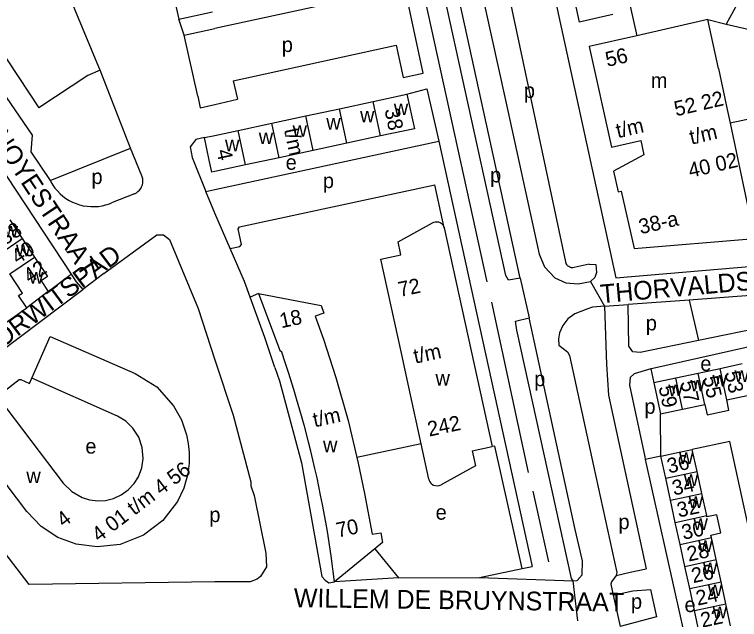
# Model space of a CAD drawing. Extents: x 159294 to 161936, y 384538 to 386517.
# Drawn here: x 160646.3 to 160840.4, y 385516.8 to 385678.8 of the extents above; entities that cross this region are included whole.
import ezdxf

# ---------------------------------------------------------------- set-up
doc = ezdxf.new("R2010")
doc.units = 0
for name, color, linetype in [('BLT_Basislijn', 7, 'Continuous'), ('BLT_Bebouwing', 7, 'Continuous'), ('BLT_Centroide', 7, 'Continuous'), ('BLT_Huisnummer', 7, 'Continuous'), ('BLT_Huisnummer_ tussenligend', 7, 'Continuous'), ('BLT_Huisnummer_reeks', 7, 'Continuous'), ('BLT_Onderverdeling_panden', 7, 'Continuous'), ('BLT_Straatnaam', 7, 'Continuous'), ('BLT_Vlakafsluiter', 7, 'Continuous')]:
    doc.layers.add(name, color=color, linetype=linetype)

msp = doc.modelspace()

# ---------------------------------------------------------------- linework, layer by layer
at = {"layer": 'BLT_Basislijn'}
for p, q in [((160614.12, 385712.33), (160652.81, 385653.8)), ((160750.87, 385686.07), (160700, 385675.06)), ((160806.54, 385678.8), (160797.49, 385676.77)), ((160691.76, 385673.28), (160690.32, 385677.52)), ((160621.87, 385669.13), (160661.46, 385609.26)), ((160704.85, 385661.03), (160748.51, 385670.54)), ((160748.51, 385670.54), (160750.39, 385661.9)), ((160669.26, 385663.84), (160668.93, 385664.69)), ((160677.4, 385643.03), (160669.26, 385663.84)), ((160704.85, 385661.03), (160706.07, 385656.11)), ((160700, 385654.73), (160706.07, 385656.11)), ((160700, 385631.92), (160759.93, 385644.87)), ((160759.93, 385644.87), (160784.92, 385531.04)), ((160655.84, 385634.31), (160677.4, 385643.03)), ((160680.44, 385635.58), (160677.4, 385643.03)), ((160655.84, 385634.31), (160656.04, 385634)), ((160761.36, 385621.66), (160758.82, 385633.19)), ((160678.47, 385630.79), (160672.33, 385628.37)), ((160697.53, 385631.39), (160700, 385631.92)), ((160700, 385625.63), (160697.53, 385631.39)), ((160800.17, 385611.91), (160796.16, 385611.04)), ((160655.38, 385604.62), (160661.46, 385609.26)), ((160670.29, 385609.47), (160664.62, 385605.19)), ((160781.75, 385608.19), (160784.13, 385597.58)), ((160617.01, 385569.33), (160664.62, 385605.19)), ((160711.7, 385604.08), (160709.4, 385603.12)), ((160774.02, 385601.77), (160783.83, 385556.2)), ((160804.3, 385600.69), (160810.58, 385601.13)), ((160826.97, 385602.28), (160810.58, 385601.13)), ((160826.97, 385602.28), (160829.49, 385591.48)), ((160643.03, 385595.64), (160649.61, 385600.22)), ((160716.07, 385584.32), (160713.38, 385592.31)), ((160816.7, 385583.91), (160817.51, 385580.16)), ((160819.4, 385560.54), (160819.29, 385571.86)), ((160755.19, 385563.88), (160738.01, 385560.17)), ((160819.4, 385560.54), (160815.21, 385559.68)), ((160785.11, 385551.17), (160789.29, 385532.31)), ((160650.3, 385526.18), (160632.47, 385549.29)), ((160782.22, 385530.52), (160784.92, 385531.04)), ((160749.16, 385528.02), (160732, 385526.89)), ((160770.86, 385528.04), (160795.94, 385527.17)), ((160700, 385526.9), (160650.3, 385526.18)), ((160806.61, 385523.35), (160808.46, 385514.99)), ((160818.18, 385517.55), (160808.46, 385514.99))]:
    msp.add_line(p, q, dxfattribs=at)
for points in [[(160841.61, 385779.6), (160828.21, 385757.49), (160809.03, 385732.7), (160804.25, 385729.07), (160799.7, 385726.81), (160782.06, 385722.7), (160787.3, 385700), (160807.3, 385608.31), (160844.07, 385611.44)], [(160668.93, 385664.69), (160654.25, 385700), (160645.94, 385719.68), (160643.36, 385725.21)], [(160793.92, 385612.54), (160771.86, 385716.22)], [(160765.42, 385714.86), (160765.42, 385712.2), (160770.48, 385689.06), (160777.74, 385655.86)], [(160781.75, 385608.19), (160778.62, 385607.67), (160777.84, 385608.96), (160757.87, 385700), (160756.26, 385708.69), (160759.46, 385709.33)], [(160781.75, 385608.19), (160761.59, 385700), (160759.46, 385709.33)], [(160750.83, 385707.69), (160752.47, 385700), (160772.75, 385607.18)], [(160792.83, 385698.1), (160797.49, 385676.77)], [(160750.39, 385661.9), (160755.78, 385663.04), (160750.87, 385686.07)], [(160691.76, 385673.28), (160700, 385675.06)], [(160632.62, 385673.31), (160651.04, 385646.48), (160650.69, 385642), (160655.84, 385634.31)], [(160695.41, 385656.95), (160691.76, 385673.28)], [(160669.26, 385663.84), (160665.97, 385662.49), (160652.81, 385653.8)], [(160751.41, 385657.44), (160756.74, 385658.87), (160759.93, 385644.87)], [(160695.41, 385656.95), (160696.05, 385653.83), (160700, 385654.73)], [(160777.74, 385655.86), (160786.76, 385614.59), (160788.25, 385611.2), (160790.97, 385608.25), (160793.97, 385606.92), (160797.27, 385606.65), (160800.54, 385607.33)], [(160697.18, 385645.82), (160694.84, 385645.34), (160693.35, 385643.39), (160693.93, 385640.48), (160697.53, 385631.39)], [(160656.04, 385634), (160656.57, 385633.14), (160657.16, 385632.31), (160657.81, 385631.54), (160658.52, 385630.82), (160659.29, 385630.15), (160660.1, 385629.55), (160660.96, 385629.02), (160661.87, 385628.55), (160662.8, 385628.16), (160663.76, 385627.84), (160664.75, 385627.6), (160665.75, 385627.44), (160666.76, 385627.36), (160667.77, 385627.35), (160668.78, 385627.43), (160669.78, 385627.59), (160670.77, 385627.82), (160671.73, 385628.14), (160672.33, 385628.37)], [(160678.47, 385630.79), (160678.95, 385631.05), (160679.39, 385631.37), (160679.78, 385631.76), (160680.11, 385632.19), (160680.37, 385632.67), (160680.56, 385633.18), (160680.67, 385633.72), (160680.7, 385634.27), (160680.65, 385634.81), (160680.52, 385635.34), (160680.44, 385635.58)], [(160704.08, 385616.11), (160706.66, 385616.66), (160707.07, 385617.24), (160706.22, 385621.38), (160706.57, 385621.96), (160758.82, 385633.19)], [(160704.08, 385616.11), (160700, 385625.63)], [(160670.29, 385609.47), (160684.4, 385619.8), (160686.25, 385619.79), (160687.84, 385618.56), (160695.47, 385600.11), (160700, 385586.38)], [(160709.4, 385603.12), (160707.87, 385607.27), (160704.08, 385616.11)], [(160796.16, 385611.04), (160795.78, 385610.98), (160795.4, 385611.01), (160795.04, 385611.11), (160794.7, 385611.29), (160794.41, 385611.53), (160794.18, 385611.83), (160794.01, 385612.17), (160793.92, 385612.54)], [(160800.17, 385611.91), (160801.98, 385611.89), (160802.18, 385609.72), (160801.66, 385608.36), (160800.54, 385607.33)], [(160661.46, 385609.26), (160662.82, 385607.19), (160664.62, 385605.19)], [(160713.38, 385592.31), (160709.4, 385603.12)], [(160850.4, 385599.08), (160850.03, 385602.02), (160848.7, 385603.58), (160844.5, 385603.68), (160826.97, 385602.28)], [(160829.49, 385591.48), (160813.86, 385588.32), (160811.85, 385588.51), (160810.83, 385589.99), (160810.58, 385601.13)], [(160804.3, 385600.69), (160801.05, 385600.48), (160799.58, 385599.94), (160796.39, 385598.64), (160794.46, 385597.29), (160793.09, 385595.54), (160792.25, 385593.56), (160791.98, 385592), (160792.05, 385590.28), (160794.42, 385588.51), (160794.91, 385587.54), (160801.35, 385558), (160807.58, 385529.44), (160807.43, 385528.71), (160807.37, 385528.63)], [(160804.3, 385600.69), (160804.78, 385585.09), (160805.35, 385576.9), (160815.4, 385530.42)], [(160850.4, 385599.08), (160850.5, 385598.54), (160849.56, 385596.14), (160847.78, 385595.22), (160829.49, 385591.48)], [(160795.94, 385527.17), (160795.42, 385527.81), (160780.83, 385594.32), (160780.45, 385596.71), (160784.13, 385597.58)], [(160795.94, 385527.17), (160797.01, 385527.23), (160798.29, 385528.81), (160798.44, 385532.53), (160796.4, 385540.96), (160784.13, 385597.58)], [(160846.26, 385590.54), (160817.2, 385584.06), (160816.7, 385583.91)], [(160700, 385586.38), (160704.9, 385571.51)], [(160716.07, 385584.32), (160717.26, 385580.76), (160723.14, 385558.77), (160728.58, 385528.32), (160729.48, 385527.38), (160730.52, 385526.68), (160732, 385526.89)], [(160816.7, 385583.91), (160812.21, 385582.57), (160811.17, 385581.57), (160811.01, 385579.6), (160815.06, 385560.36), (160815.21, 385559.68)], [(160641.94, 385576.15), (160643.07, 385577.17), (160643.12, 385577.63), (160647.61, 385581.04), (160647.99, 385581.07), (160650.38, 385580), (160650.99, 385581.39)], [(160704.9, 385571.51), (160709.59, 385553.71), (160709.6, 385552.58), (160710.53, 385550.01), (160713.6, 385534.62), (160713.76, 385530.94), (160712.2, 385528.34), (160711.31, 385527.6), (160709.46, 385526.89), (160700, 385526.9)], [(160846.89, 385523.16), (160837.8, 385564.47), (160827.8, 385562.36)], [(160782.22, 385530.52), (160774.92, 385563.23), (160774.24, 385563.1)], [(160815.21, 385559.68), (160828.29, 385500.96), (160828.35, 385500.68)], [(160742.81, 385535.77), (160749.16, 385528.02)], [(160770.86, 385528.04), (160782.22, 385530.52)], [(160807.37, 385528.63), (160811.19, 385529.47), (160815.4, 385530.42)], [(160749.16, 385528.02), (160770.86, 385528.04)], [(160807.37, 385528.63), (160806.14, 385526.96), (160805.97, 385526.25), (160806.61, 385523.35)], [(160806.61, 385523.35), (160811.91, 385524.51), (160816.6, 385524.86)], [(160816.6, 385524.86), (160818.18, 385517.55)]]:
    msp.add_lwpolyline(points, dxfattribs=at)
at = {"layer": 'BLT_Bebouwing'}
for p, q in [((160851.66, 385703.57), (160836.88, 385676.21)), ((160836.88, 385676.21), (160875.41, 385667.2)), ((160742.37, 385655.5), (160751.41, 385657.44)), ((160733.33, 385653.57), (160742.37, 385655.5)), ((160724.29, 385651.63), (160733.33, 385653.57)), ((160715.25, 385649.69), (160724.29, 385651.63)), ((160850.09, 385652.33), (160837.91, 385649.73)), ((160706.21, 385647.75), (160715.25, 385649.69)), ((160837.91, 385649.73), (160844.46, 385618.86)), ((160700, 385646.42), (160706.21, 385647.75)), ((160697.18, 385645.82), (160700, 385646.42)), ((160744.35, 385646.26), (160735.31, 385644.32)), ((160735.31, 385644.32), (160726.27, 385642.39)), ((160726.27, 385642.39), (160717.23, 385640.45)), ((160717.23, 385640.45), (160708.2, 385638.51)), ((160708.2, 385638.51), (160700, 385636.75)), ((160645.11, 385623.83), (160648.42, 385618.82)), ((160648.42, 385618.82), (160651.73, 385613.82)), ((160711.7, 385604.08), (160717.45, 385588.66)), ((160835.25, 385583.96), (160829.34, 385582.7)), ((160841.16, 385585.23), (160835.25, 385583.96)), ((160829.34, 385582.7), (160823.42, 385581.43)), ((160823.42, 385581.43), (160817.51, 385580.16)), ((160817.51, 385580.16), (160819.29, 385571.86)), ((160837.02, 385575.66), (160842.94, 385576.92)), ((160825.2, 385573.12), (160831.11, 385574.39)), ((160819.29, 385571.86), (160825.2, 385573.12)), ((160829.08, 385556.46), (160827.8, 385562.36)), ((160820.68, 385554.64), (160819.4, 385560.54)), ((160830.37, 385550.56), (160829.08, 385556.46)), ((160821.97, 385548.74), (160820.68, 385554.64)), ((160831.65, 385544.66), (160830.37, 385550.56)), ((160823.25, 385542.84), (160821.97, 385548.74)), ((160824.53, 385536.93), (160823.25, 385542.84)), ((160825.81, 385531.03), (160824.53, 385536.93)), ((160834.21, 385532.86), (160832.93, 385538.76)), ((160835.5, 385526.96), (160834.21, 385532.86)), ((160827.1, 385525.13), (160825.81, 385531.03)), ((160836.78, 385521.06), (160835.5, 385526.96)), ((160828.38, 385519.23), (160827.1, 385525.13)), ((160838.06, 385515.16), (160836.78, 385521.06)), ((160829.66, 385513.33), (160828.38, 385519.23))]:
    msp.add_line(p, q, dxfattribs=at)
for points in [[(160812.07, 385723.24), (160799.24, 385700.24), (160807.99, 385695.34), (160812.93, 385673.08)], [(160697.33, 385688.65), (160688.3, 385686.65), (160690.32, 385677.52)], [(160690.32, 385677.52), (160699.35, 385679.52)], [(160812.93, 385673.08), (160800.17, 385670.23), (160806.16, 385643.28), (160813.99, 385645.02), (160814.8, 385641.26), (160806.69, 385636.88), (160807.94, 385631.3), (160808.79, 385631.5), (160812.22, 385616.11), (160844.46, 385618.86)], [(160751.41, 385657.44), (160753.39, 385648.2), (160744.35, 385646.26)], [(160700, 385636.75), (160699.16, 385636.57), (160698.47, 385639.78), (160697.18, 385645.82)], [(160749.71, 385614.9), (160749.05, 385617.93), (160758.26, 385623.01)], [(160758.26, 385623.01), (160758.62, 385623.17), (160758.97, 385623.26), (160759.36, 385623.29), (160759.83, 385623.24), (160760.28, 385623.09), (160760.52, 385622.95), (160760.73, 385622.77), (160760.85, 385622.64), (160760.99, 385622.47), (160761.09, 385622.31), (160761.19, 385622.13), (160761.27, 385621.93), (160761.32, 385621.81), (160761.36, 385621.66)], [(160761.36, 385621.66), (160774.24, 385563.1)], [(160749.8, 385614.47), (160749.71, 385614.9)], [(160651.73, 385613.82), (160655.16, 385608.62), (160653.47, 385607.51), (160655.38, 385604.62)], [(160749.9, 385588.12), (160744.42, 385613.25), (160749.8, 385614.47)], [(160649.61, 385600.22), (160647.43, 385603.52), (160648.48, 385604.21), (160645.07, 385609.38)], [(160655.38, 385604.62), (160649.61, 385600.22)], [(160711.7, 385604.08), (160728.45, 385600.87), (160729.14, 385598.87)], [(160729.14, 385598.87), (160726.8, 385598.05), (160729.02, 385591.91), (160732.33, 385581.63), (160735.62, 385570.08), (160738.01, 385560.17)], [(160650.99, 385581.39), (160655.92, 385592.63), (160678.67, 385582.64), (160684.42, 385579.1), (160688.92, 385574.07), (160691.02, 385570.32), (160692.4, 385566.24), (160692.86, 385563.93), (160693.1, 385561.58), (160693.07, 385558.69), (160692.71, 385555.82), (160691.66, 385551.98), (160689.96, 385548.38), (160686.02, 385543.29), (160680.88, 385539.39), (160674.65, 385536.92), (160668.49, 385536.31), (160662.87, 385536.99), (160657.96, 385538.82), (160653.5, 385541.72), (160649.6, 385545.75), (160638.45, 385560.42)], [(160717.45, 385588.66), (160717.72, 385588.74)], [(160717.72, 385588.74), (160718.82, 385585.48)], [(160751.9, 385578.98), (160749.9, 385588.12)], [(160718.82, 385585.48), (160719.62, 385583.03)], [(160719.62, 385583.03), (160721.04, 385578.5)], [(160641.94, 385576.15), (160659.36, 385553.3), (160661.66, 385551.07), (160664.45, 385549.48), (160666.4, 385548.86), (160668.65, 385548.59), (160670.73, 385548.72), (160672.88, 385549.26), (160674.89, 385550.19), (160676.75, 385551.52), (160678.4, 385553.28), (160679.51, 385555.04), (160680.4, 385557.42), (160680.74, 385559.93), (160680.55, 385562.88), (160679.61, 385565.6), (160678.05, 385568.02), (160676.15, 385569.9), (160673.88, 385571.3), (160650.99, 385581.39)], [(160721.04, 385578.5), (160721.78, 385576.03)], [(160755.19, 385563.88), (160751.9, 385578.98)], [(160721.78, 385576.03), (160723.09, 385571.44)], [(160831.11, 385574.39), (160831.74, 385571.59), (160837.6, 385572.85), (160837.02, 385575.66)], [(160723.09, 385571.44), (160723.77, 385568.98)], [(160723.77, 385568.98), (160724.97, 385564.37)], [(160724.97, 385564.37), (160725.56, 385562.01)], [(160757.26, 385554.37), (160755.19, 385563.88)], [(160768.84, 385561.96), (160774.24, 385563.1)], [(160819.4, 385560.54), (160824.29, 385561.6), (160827.8, 385562.36)], [(160725.56, 385562.01), (160725.6, 385561.87)], [(160725.6, 385561.87), (160726.68, 385557.26)], [(160768.84, 385561.96), (160769.71, 385557.94), (160760.52, 385552.91)], [(160738.01, 385560.17), (160738.37, 385558.69), (160740.07, 385550.59), (160742.06, 385539.66), (160744.43, 385539.99)], [(160726.68, 385557.26), (160727.24, 385554.75)], [(160727.24, 385554.75), (160728.2, 385550.1)], [(160757.26, 385554.37), (160757.36, 385554.04), (160757.54, 385553.68), (160757.81, 385553.33), (160758.1, 385553.08), (160758.53, 385552.82), (160759.02, 385552.67), (160759.5, 385552.63), (160759.98, 385552.69), (160760.52, 385552.91)], [(160728.2, 385550.1), (160728.71, 385547.59)], [(160728.71, 385547.59), (160729.58, 385542.91)], [(160832.93, 385538.76), (160832.79, 385539.41), (160835.43, 385539.99), (160834.37, 385544.86), (160831.71, 385544.3), (160831.65, 385544.66)], [(160729.58, 385542.91), (160730.02, 385540.39)], [(160730.02, 385540.39), (160730.76, 385535.67)], [(160744.43, 385539.99), (160744.84, 385537.45)], [(160744.84, 385537.45), (160742.81, 385535.77)], [(160730.76, 385535.67), (160731.14, 385533.27)], [(160742.81, 385535.77), (160732, 385526.89)], [(160731.16, 385533.15), (160731.14, 385533.27)], [(160732, 385526.89), (160731.16, 385533.15)]]:
    msp.add_lwpolyline(points, dxfattribs=at)
at = {"layer": 'BLT_Onderverdeling_panden'}
for p, q in [((160831.96, 385677.46), (160812.93, 385673.08)), ((160834.77, 385664.35), (160831.96, 385677.46)), ((160831.96, 385677.46), (160836.88, 385676.21)), ((160744.35, 385646.26), (160742.37, 385655.5)), ((160735.31, 385644.32), (160733.33, 385653.57)), ((160726.27, 385642.39), (160724.29, 385651.63)), ((160717.23, 385640.45), (160715.25, 385649.69)), ((160708.2, 385638.51), (160706.21, 385647.75)), ((160641.76, 385614.38), (160648.42, 385618.82)), ((160645.07, 385609.38), (160651.73, 385613.82)), ((160837.02, 385575.66), (160835.25, 385583.96)), ((160831.11, 385574.39), (160829.34, 385582.7)), ((160825.2, 385573.12), (160823.42, 385581.43)), ((160820.68, 385554.64), (160829.08, 385556.46)), ((160821.97, 385548.74), (160830.37, 385550.56)), ((160823.25, 385542.84), (160831.65, 385544.66)), ((160824.53, 385536.93), (160832.93, 385538.76)), ((160825.81, 385531.03), (160834.21, 385532.86)), ((160827.1, 385525.13), (160835.5, 385526.96)), ((160828.38, 385519.23), (160836.78, 385521.06))]:
    msp.add_line(p, q, dxfattribs=at)
msp.add_lwpolyline([(160834.77, 385664.35), (160836.86, 385654.62), (160837.91, 385649.73)], dxfattribs=at)
at = {"layer": 'BLT_Vlakafsluiter'}
for p, q in [((160800.54, 385607.33), (160804.3, 385600.69)), ((160797.18, 385516.48), (160795.94, 385527.17))]:
    msp.add_line(p, q, dxfattribs=at)

# ---------------------------------------------------------------- texts
at = {"layer": 'BLT_Centroide'}
for s, p in [('p', (160717.89, 385668.74)), ('m', (160816.69, 385659.15)), ('p', (160782.69, 385656.43)), ('w', (160747.88, 385651.86)), ('w', (160738.84, 385649.92)), ('w', (160729.8, 385647.98)), ('w', (160720.77, 385646.05)), ('w', (160711.72, 385644.11)), ('w', (160702.69, 385642.17)), ('e', (160718.93, 385637.22)), ('p', (160666.94, 385633.4)), ('p', (160773.66, 385633.84)), ('p', (160728.89, 385632.3)), ('w', (160643.44, 385619.09)), ('w', (160646.74, 385614.09)), ('w', (160650.22, 385606.75)), ('p', (160815.34, 385594.22)), ('e', (160829.94, 385583.36)), ('w', (160839.09, 385580.44)), ('w', (160759.04, 385579.46)), ('p', (160785.47, 385579.28)), ('w', (160833.19, 385579.19)), ('w', (160821.36, 385576.66)), ('w', (160827.27, 385577.91)), ('p', (160814.98, 385571.9)), ('e', (160665.31, 385561.24)), ('w', (160728.93, 385561.6)), ('w', (160824.24, 385558.5)), ('w', (160649.5, 385553.33)), ('w', (160825.52, 385552.59)), ('w', (160826.8, 385546.69)), ('e', (160759.08, 385543.55)), ('p', (160698.5, 385542.91)), ('p', (160808.02, 385541)), ('w', (160828.09, 385540.81)), ('w', (160829.37, 385534.91)), ('w', (160830.65, 385529)), ('w', (160831.95, 385523.09)), ('p', (160811.39, 385519.7)), ('e', (160825.71, 385518.82)), ('w', (160833.23, 385517.19))]:
    msp.add_text(s, height=4, dxfattribs=at).set_placement(p)
at = {"layer": 'BLT_Huisnummer'}
for s, rotation, p in [('38', 33.4657, (160643.76, 385616.87)), ('42', 33.4657, (160650.38, 385606.67)), ('55', 282.0891, (160830.62, 385581.61)), ('59', 282.0877, (160818.74, 385579.03)), ('36', 12.2628, (160821.49, 385555.92)), ('30', 12.2628, (160825.4, 385538.14)), ('26', 12.2628, (160828.01, 385526.55)), ('22', 12.2628, (160830.45, 385514.62))]:
    msp.add_text(s, height=4, rotation=rotation, dxfattribs=at).set_placement(p)
at = {"layer": 'BLT_Huisnummer_ tussenligend'}
for s, rotation, p in [('40', 33.4657, (160647.18, 385611.79)), ('53', 282.0919, (160836.47, 385582.93)), ('57', 282.0891, (160824.58, 385580.35)), ('34', 12.2628, (160822.85, 385550.01)), ('32', 12.2628, (160824.14, 385544.11)), ('28', 12.2628, (160826.81, 385532.32)), ('24', 12.2628, (160829.22, 385520.52))]:
    msp.add_text(s, height=4, rotation=rotation, dxfattribs=at).set_placement(p)
at = {"layer": 'BLT_Huisnummer_reeks'}
for s, height, rotation, p in [('56', 4, 13.0154, (160805.04, 385664.73)), ('52 22', 4, 13.0154, (160823.44, 385651.51)), ('38', 4, 282.1041, (160745.36, 385653.28)), ('t/m', 4, 13.0154, (160807.87, 385645.66)), ('t/m', 4, 282.1015, (160718.47, 385647.95)), ('t/m', 4, 13.0154, (160827.54, 385643.94)), ('4', 4, 282.0909, (160700.38, 385642.33)), ('40 02', 4, 13.0154, (160827.24, 385635.04)), ('38-a', 4, 13.0154, (160813.95, 385619.95)), ('72', 4, 12.0318, (160749.49, 385603.15)), ('18', 4, 12.0318, (160717.75, 385594.79)), ('t/m', 4, 12.0318, (160753.6, 385585.32)), ('t/m', 4, 12.0318, (160726.67, 385568.27)), ('242', 4, 12.0318, (160757.34, 385565.78)), ('4 01 t/m 4 56', 3.9999, 37.0477, (160668.93, 385537.4)), ('4', 4, 37.0477, (160659.48, 385541.37)), ('70', 4, 12.0318, (160732.89, 385538.73))]:
    msp.add_text(s, height=height, rotation=rotation, dxfattribs=at).set_placement(p)
at = {"layer": 'BLT_Straatnaam'}
for s, rotation, p in [('SEBASTIAAN VAN NOYESTRAAT', 303.5727, (160606.92, 385695.53)), ('PETER NOORWITSPAD', 36.7211, (160615.52, 385568.89)), ('THORVALDSENLAAN', 5.0822, (160803.33, 385601.46)), ('WILLEM DE BRUYNSTRAAT', 359.2217, (160721.1, 385520.15))]:
    msp.add_text(s, height=5, rotation=rotation, dxfattribs=at).set_placement(p)

doc.saveas('drawing.dxf')
